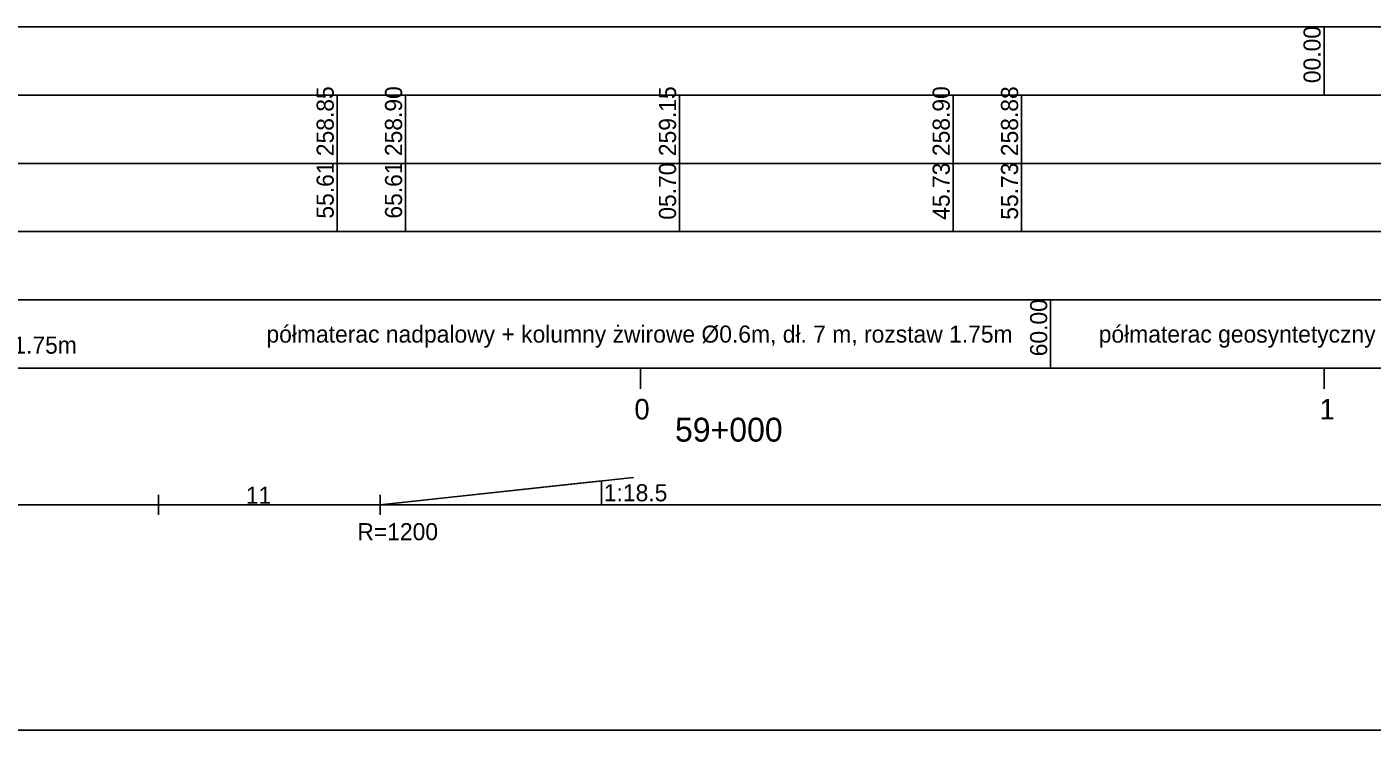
# Model space of a CAD drawing. Extents: x 6445630 to 6518227, y 5499240 to 5511716.
# Drawn here: x 6458141.4 to 6458338.2, y 5508418.3 to 5508521.3 of the extents above; entities that cross this region are included whole.
import ezdxf

# ---------------------------------------------------------------- set-up
doc = ezdxf.new("R2010")
doc.units = 0
for name, color, linetype in [('TOR_PROF-rozjazdy', 7, 'Continuous'), ('TOR_PROF-tabelka-geometria T1', 7, 'Continuous'), ('TOR_PROF-tabelka-kilometracja', 7, 'Continuous'), ('TOR_PROF-tabelka-rodzaj rowu T1', 7, 'Continuous'), ('TOR_PROF-tabelka-rodzaj rurociagow T1', 7, 'Continuous'), ('TOR_PROF-tabelka-rurociagi T1', 7, 'Continuous'), ('TOR_PROF-tabelka-teren istniejacy T1', 7, 'Continuous'), ('TOR_PROF-tabelka-warstwa ochronna T1', 7, 'Continuous'), ('TOR_PROF-warstwa ochronna', 7, 'Continuous'), ('TOR_RAMKI-MASKA WYCIECIA', 7, 'Continuous')]:
    doc.layers.add(name, color=color, linetype=linetype)

msp = doc.modelspace()

# ---------------------------------------------------------------- linework, layer by layer
at = {"layer": 'TOR_PROF-rozjazdy'}
for p, q in [((6458230.21, 5508455.29), (6458193.12, 5508451.29)), ((6458160.71, 5508452.77), (6458160.71, 5508449.81)), ((6458193.12, 5508452.77), (6458193.12, 5508449.81)), ((6458225.53, 5508451.29), (6458193.12, 5508451.29))]:
    msp.add_line(p, q, dxfattribs=at)
for points in [[(6458160.71, 5508451.29), (6458193.12, 5508451.29), (6458225.53, 5508451.29), (6458225.53, 5508454.78), (6458193.12, 5508451.29)], [(6458193.12, 5508451.29), (6458225.53, 5508454.78), (6458225.53, 5508451.29)]]:
    msp.add_lwpolyline(points, dxfattribs=at)
at = {"layer": 'TOR_PROF-tabelka-geometria T1'}
for points in [[(6452331.21, 5508451.29), (6453331.21, 5508451.29), (6453331.21, 5508448.62), (6453416.22, 5508448.62), (6453416.22, 5508451.29), (6453496.22, 5508451.29), (6453496.22, 5508453.96), (6453581.21, 5508453.96), (6453581.21, 5508451.29), (6457347.56, 5508451.29), (6457347.56, 5508448.62), (6457429.11, 5508448.62), (6457429.11, 5508451.29), (6457509.11, 5508451.29), (6457509.11, 5508453.96), (6457590.67, 5508453.96), (6457590.67, 5508451.29), (6459780.93, 5508451.29)], [(6452331.21, 5508451.29), (6462731.21, 5508451.29)]]:
    msp.add_lwpolyline(points, dxfattribs=at)
at = {"layer": 'TOR_PROF-tabelka-kilometracja'}
for points in [[(6458231.21, 5508468.29), (6458231.21, 5508471.29)], [(6458231.21, 5508468.29), (6458231.21, 5508471.29)], [(6458331.21, 5508468.29), (6458331.21, 5508471.29)]]:
    msp.add_lwpolyline(points, dxfattribs=at)
at = {"layer": 'TOR_PROF-tabelka-rodzaj rowu T1'}
for points in [[(6452331.21, 5508511.29), (6462731.21, 5508511.29), (6462731.21, 5508521.29), (6452331.21, 5508521.29)], [(6452331.21, 5508511.29), (6462731.21, 5508511.29), (6462731.21, 5508521.29), (6452331.21, 5508521.29)], [(6452331.21, 5508491.29), (6462731.21, 5508491.29), (6462731.21, 5508501.29), (6452331.21, 5508501.29)]]:
    msp.add_lwpolyline(points, close=True, dxfattribs=at)
for points in [[(6458331.21, 5508511.29), (6458331.21, 5508521.29)], [(6458186.83, 5508491.29), (6458186.83, 5508501.29)], [(6458196.83, 5508491.29), (6458196.83, 5508501.29)], [(6458236.91, 5508491.29), (6458236.91, 5508501.29)], [(6458276.95, 5508491.29), (6458276.95, 5508501.29)], [(6458286.95, 5508491.29), (6458286.95, 5508501.29)]]:
    msp.add_lwpolyline(points, dxfattribs=at)
at = {"layer": 'TOR_PROF-tabelka-rurociagi T1'}
msp.add_lwpolyline([(6452331.21, 5508501.29), (6462731.21, 5508501.29), (6462731.21, 5508511.29), (6452331.21, 5508511.29)], close=True, dxfattribs=at)
for points in [[(6458186.83, 5508501.29), (6458186.83, 5508511.29)], [(6458196.83, 5508501.29), (6458196.83, 5508511.29)], [(6458236.91, 5508501.29), (6458236.91, 5508511.29)], [(6458276.95, 5508501.29), (6458276.95, 5508511.29)], [(6458286.95, 5508501.29), (6458286.95, 5508511.29)]]:
    msp.add_lwpolyline(points, dxfattribs=at)
at = {"layer": 'TOR_PROF-tabelka-teren istniejacy T1'}
msp.add_line((6458160.71, 5508452.77), (6458160.71, 5508449.81), dxfattribs=at)
at = {"layer": 'TOR_PROF-tabelka-warstwa ochronna T1'}
msp.add_lwpolyline([(6452331.21, 5508481.29), (6462731.21, 5508481.29), (6462731.21, 5508491.29), (6452331.21, 5508491.29)], close=True, dxfattribs=at)
at = {"layer": 'TOR_PROF-warstwa ochronna'}
msp.add_lwpolyline([(6452331.21, 5508471.29), (6462731.21, 5508471.29), (6462731.21, 5508481.29), (6452331.21, 5508481.29)], close=True, dxfattribs=at)
msp.add_lwpolyline([(6458291.21, 5508471.29), (6458291.21, 5508481.29)], dxfattribs=at)
at = {"layer": 'TOR_RAMKI-MASKA WYCIECIA'}
msp.add_lwpolyline([(6457196.67, 5508418.29), (6459246.67, 5508418.29), (6459246.67, 5508705.29), (6457196.67, 5508705.29)], close=True, dxfattribs=at)

# ---------------------------------------------------------------- texts
at = {"layer": 'TOR_PROF-rozjazdy'}
for s, p in [('11', (6458173.47, 5508451.44)), ('R=1200', (6458189.79, 5508446.1))]:
    msp.add_text(s, height=2.5, dxfattribs=at).set_placement(p)
msp.add_text('1:18.5', height=2.5, rotation=359.9963, dxfattribs=at).set_placement((6458225.85, 5508451.8))
at = {"layer": 'TOR_PROF-tabelka-kilometracja'}
for s, p in [('0', (6458230.32, 5508463.79)), ('1', (6458330.56, 5508463.79))]:
    msp.add_text(s, height=3, dxfattribs=at).set_placement(p)
msp.add_text('59+000', height=3.5, rotation=360, dxfattribs=at).set_placement((6458236.26, 5508460.54))
at = {"layer": 'TOR_PROF-tabelka-rodzaj rowu T1'}
msp.add_text('00.00', height=2.5, rotation=90, dxfattribs=at).set_placement((6458330.71, 5508513.04))
at = {"layer": 'TOR_PROF-tabelka-rodzaj rurociagow T1'}
for s, p in [('55.61', (6458186.33, 5508493.2)), ('65.61', (6458196.33, 5508493.2)), ('05.70', (6458236.41, 5508493.04)), ('45.73', (6458276.45, 5508493.03)), ('55.73', (6458286.45, 5508493.03))]:
    msp.add_text(s, height=2.5, rotation=90, dxfattribs=at).set_placement(p)
at = {"layer": 'TOR_PROF-tabelka-rurociagi T1'}
for s, p in [('258.85', (6458186.33, 5508502.35)), ('258.90', (6458196.33, 5508502.36)), ('259.15', (6458236.41, 5508502.35)), ('258.90', (6458276.45, 5508502.36)), ('258.88', (6458286.45, 5508502.35))]:
    msp.add_text(s, height=2.5, rotation=90, dxfattribs=at).set_placement(p)
at = {"layer": 'TOR_PROF-warstwa ochronna'}
for s, rotation, p in [('60.00', 90, (6458290.71, 5508473.04)), ('półmaterac nadpalowy + kolumny żwirowe Ø0.6m, dł. 7 m, rozstaw 1.75m', 360, (6458176.49, 5508475.04)), ('półmaterac geosyntetyczny + stabilizacja 0.5 m', 360, (6458298.25, 5508475.04)), ('kolumny żwirowe Ø0.6m, dł. 5.5 m, rozstaw 1.75m', 360, (6458074.06, 5508473.42))]:
    msp.add_text(s, height=2.5, rotation=rotation, dxfattribs=at).set_placement(p)

doc.saveas('drawing.dxf')
